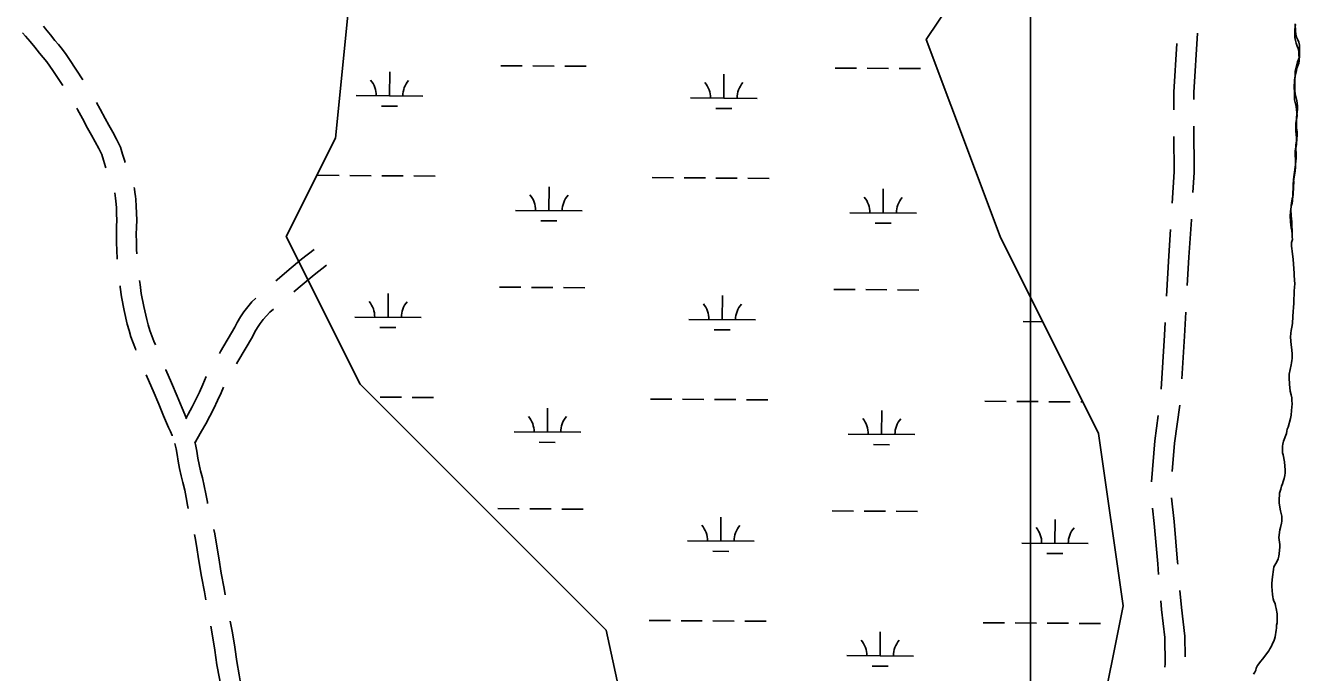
# Model space of a CAD drawing. Extents: x 3172231 to 3210228, y 940198 to 965780.
# Drawn here: x 3193528 to 3195441, y 956176 to 957148 of the extents above; entities that cross this region are included whole.
import ezdxf

# ---------------------------------------------------------------- set-up
doc = ezdxf.new("R2010")
doc.units = 0
for name, color, linetype in [('V-ROAD-CNTR', 7, 'Continuous'), ('V-SITE-VEGE', 7, 'Continuous'), ('V-TOPO-SHOR', 7, 'Continuous'), ('V-WETL-SWMP', 7, 'Continuous')]:
    doc.layers.add(name, color=color, linetype=linetype)

msp = doc.modelspace()

# ---------------------------------------------------------------- linework, layer by layer
at = {"layer": 'V-ROAD-CNTR'}
for points in [[(3193522.88, 957137.374), (3193527.724, 957132.035), (3193534.663, 957123.942), (3193541.376, 957115.657), (3193548.342, 957106.557), (3193554.309, 957099.919), (3193559.397, 957093.732), (3193564.206, 957087.326), (3193568.805, 957080.604), (3193583.435, 957058.014)], [(3193554.404, 957147.007), (3193557.709, 957143.152), (3193564.946, 957134.221), (3193571.444, 957125.733), (3193577.061, 957119.485), (3193582.991, 957112.274), (3193588.594, 957104.81), (3193593.779, 957097.23), (3193613.611, 957066.61)], [(3195287.64, 957136.849), (3195281.813, 957047.325), (3195281.857, 957037.039)], [(3195256.563, 957121.283), (3195251.809, 957048.237), (3195251.924, 957021.438)], [(3193604.497, 957024.015), (3193605.7, 957021.972), (3193613.24, 957008.295), (3193620.671, 956993.874), (3193626.699, 956983.574), (3193632.213, 956973.637), (3193637.497, 956963.577), (3193642.019, 956954.463), (3193644.482, 956945.902), (3193647.819, 956935.86), (3193648.336, 956934.494)], [(3193634.237, 957032.348), (3193639.716, 957022.411), (3193646.969, 957008.332), (3193652.765, 956998.43), (3193658.613, 956987.891), (3193664.217, 956977.221), (3193670.099, 956965.367), (3193673.144, 956954.784), (3193676.095, 956945.902), (3193677.38, 956942.506)], [(3195282.029, 956997.039), (3195282.327, 956927.542), (3195280.578, 956897.09)], [(3195252.095, 956981.438), (3195252.323, 956928.338), (3195249.635, 956881.516)], [(3193661.621, 956896.852), (3193662.266, 956892.97), (3193662.754, 956888.932), (3193663.092, 956884.464), (3193663.955, 956874.719), (3193664.413, 956865.332), (3193664.5, 956855.932), (3193664.206, 956846.173), (3193663.969, 956834.299), (3193664.064, 956822.287), (3193664.497, 956810.285), (3193665.261, 956798.339), (3193665.374, 956797.041)], [(3193690.601, 956904.836), (3193691.082, 956902.572), (3193691.97, 956897.23), (3193692.618, 956891.864), (3193692.992, 956886.92), (3193693.891, 956876.775), (3193694.407, 956866.202), (3193694.504, 956855.618), (3193694.196, 956845.421), (3193693.971, 956834.119), (3193694.06, 956822.947), (3193694.463, 956811.783), (3193694.89, 956805.094)], [(3195278.285, 956857.156), (3195278.237, 956856.316), (3195274.195, 956800.335), (3195271.947, 956757.362)], [(3195247.096, 956841.598), (3195244.251, 956802.199), (3195241.091, 956741.783)], [(3193903.682, 956764.604), (3193905.302, 956766.043), (3193923.617, 956781.692), (3193942.224, 956796.986), (3193961.004, 956811.832)], [(3193930.442, 956748.064), (3193942.887, 956758.698), (3193961.052, 956773.628), (3193979.608, 956788.298)], [(3193669.562, 956757.266), (3193669.811, 956755.258), (3193671.883, 956740.754), (3193675.869, 956720.041), (3193680.377, 956699.359), (3193683.033, 956689.869), (3193685.92, 956680.657), (3193689.086, 956671.54), (3193692.616, 956662.295), (3193693.451, 956660.468)], [(3193698.795, 956765.292), (3193699.549, 956759.228), (3193701.479, 956745.712), (3193705.259, 956726.071), (3193709.503, 956706.603), (3193711.799, 956698.399), (3193714.41, 956690.065), (3193717.276, 956681.814), (3193720.3, 956673.893), (3193722.729, 956668.578)], [(3193818.739, 956655.412), (3193820.597, 956658.669), (3193841.972, 956694.79), (3193845.555, 956702.182), (3193850.217, 956710.341), (3193855.441, 956718.205), (3193861.204, 956725.712), (3193867.459, 956732.81), (3193873.315, 956738.607)], [(3193844.421, 956639.887), (3193846.537, 956643.595), (3193868.424, 956680.584), (3193872.107, 956688.18), (3193875.765, 956694.581), (3193879.863, 956700.751), (3193884.382, 956706.638), (3193889.291, 956712.208), (3193894.555, 956717.42), (3193900.011, 956722.137)], [(3195269.857, 956717.417), (3195267.976, 956681.466), (3195263.91, 956617.595)], [(3195239.001, 956701.838), (3195238.026, 956683.202), (3195232.858, 956602.028)], [(3193708.9, 956623.584), (3193710.367, 956619.696), (3193719.099, 956599.32), (3193727.801, 956579.562), (3193734.866, 956561.978), (3193742.524, 956544.268), (3193745.299, 956538.074), (3193747.668, 956532.141), (3193747.889, 956531.513)], [(3193737.941, 956631.595), (3193738.201, 956630.906), (3193746.615, 956611.276), (3193755.455, 956591.204), (3193762.558, 956573.526), (3193769.275, 956557.989)], [(3193768.163, 956557.345), (3193771.942, 956564.181), (3193777.728, 956575.146), (3193783.298, 956586.224), (3193788.65, 956597.406), (3193793.782, 956608.689), (3193798.968, 956620.698)], [(3193781.607, 956520.793), (3193785.558, 956527.329), (3193792.056, 956538.559), (3193798.338, 956549.921), (3193804.398, 956561.406), (3193810.232, 956573.008), (3193815.836, 956584.718), (3193821.21, 956596.529), (3193824.891, 956605.055)], [(3195228.474, 956562.293), (3195223.28, 956524.184), (3195218.199, 956462.855)], [(3195260.855, 956577.727), (3195253.112, 956520.918), (3195249.59, 956478.398)], [(3193751.551, 956520.42), (3193753.696, 956511.984), (3193755.309, 956503.845), (3193756.776, 956493.537), (3193758.802, 956482.585), (3193761.279, 956471.728), (3193764.044, 956461.565), (3193766.652, 956450.296), (3193768.984, 956438.871), (3193771.013, 956427.391), (3193771.738, 956422.555)], [(3193781.963, 956522.554), (3193782.968, 956518.602), (3193784.895, 956508.877), (3193786.388, 956498.381), (3193788.188, 956488.653), (3193790.389, 956479.006), (3193793.142, 956468.889), (3193795.968, 956456.68), (3193798.458, 956444.483), (3193800.623, 956432.227), (3193800.961, 956429.977)], [(3195248.19, 956438.565), (3195252.263, 956403.215), (3195257.598, 956342.123), (3195257.85, 956339.042)], [(3195219.777, 956423.07), (3195222.413, 956400.193), (3195227.704, 956339.593), (3195229.023, 956323.507)], [(3193810.31, 956391.142), (3193811.737, 956384.716), (3193814.084, 956371.981), (3193817.685, 956348.608), (3193821.518, 956325.584), (3193825.627, 956302.607), (3193827.531, 956292.651)], [(3193781.22, 956383.751), (3193782.333, 956378.744), (3193784.5, 956366.977), (3193788.063, 956343.86), (3193791.954, 956320.48), (3193796.127, 956297.149), (3193798.402, 956285.252)], [(3195261.118, 956299.177), (3195263.178, 956274.037), (3195268.524, 956230.869), (3195268.916, 956199.602)], [(3195232.291, 956283.641), (3195233.33, 956270.967), (3195238.548, 956228.831), (3195239.046, 956189.053), (3195238.497, 956184.047)], [(3193805.926, 956245.967), (3193808.574, 956231.051), (3193811.991, 956209.593), (3193815.092, 956187.592), (3193818.952, 956167.335), (3193822.14, 956147.538), (3193822.17, 956147.311)], [(3193835.081, 956253.371), (3193838.158, 956236.031), (3193841.659, 956214.047), (3193844.698, 956192.496), (3193848.502, 956172.529), (3193851.369, 956154.722)]]:
    msp.add_lwpolyline(points, dxfattribs=at)
at = {"layer": 'V-SITE-VEGE'}
for p, q in [((3195036.827, 958708.921), (3195036.827, 951977.879)), ((3195434.433, 957139.502), (3195434.292, 957150.807)), ((3195435.15, 957135.077), (3195434.433, 957139.502)), ((3195436.314, 957130.878), (3195435.15, 957135.077)), ((3195437.919, 957126.465), (3195436.314, 957130.878)), ((3195439.517, 957122.936), (3195437.919, 957126.465)), ((3195440.459, 957118.515), (3195439.517, 957122.936)), ((3195440.637, 957104.105), (3195440.459, 957118.515)), ((3195437.442, 957093.422), (3195440.457, 957100.777)), ((3195440.457, 957100.777), (3195440.637, 957104.105)), ((3195433.895, 957075.64), (3195434.29, 957079.414)), ((3195434.29, 957079.414), (3195436.828, 957089.423)), ((3195436.828, 957089.423), (3195437.442, 957093.422)), ((3195433.373, 957064.105), (3195433.895, 957075.64)), ((3195433.67, 957057.9), (3195433.373, 957064.105)), ((3195433.77, 957049.919), (3195433.67, 957057.9)), ((3195434.042, 957045.71), (3195433.77, 957049.919)), ((3195436.383, 957035.761), (3195434.042, 957045.71)), ((3195436.029, 957010.702), (3195437.665, 957021.808)), ((3195437.602, 957026.908), (3195436.383, 957035.761)), ((3195437.665, 957021.808), (3195437.602, 957026.908)), ((3195435.873, 957005.381), (3195436.062, 957008.043)), ((3195435.963, 956998.063), (3195435.873, 957005.381)), ((3195436.062, 957008.043), (3195436.029, 957010.702)), ((3195436.232, 956994.297), (3195435.963, 956998.063)), ((3195436.969, 956988.542), (3195436.232, 956994.297)), ((3195437.051, 956981.892), (3195436.969, 956988.542)), ((3195434.999, 956968.564), (3195435.619, 956972.119)), ((3195435.095, 956960.804), (3195434.999, 956968.564)), ((3195435.619, 956972.119), (3195436.465, 956975.677)), ((3195436.465, 956975.677), (3195436.645, 956978.784)), ((3195436.645, 956978.784), (3195437.051, 956981.892)), ((3195434.706, 956938.628), (3195435.292, 956945.065)), ((3195435.355, 956957.704), (3195435.095, 956960.804)), ((3195435.292, 956945.065), (3195435.468, 956948.615)), ((3195435.468, 956948.615), (3195435.355, 956957.704)), ((3195432.043, 956920.858), (3195434.706, 956938.628)), ((3195431.349, 956905.328), (3195431.908, 956913.762)), ((3195431.648, 956916.862), (3195432.043, 956920.858)), ((3195431.908, 956913.762), (3195431.648, 956916.862)), ((3195428.533, 956882.014), (3195429.574, 956887.57)), ((3195429.574, 956887.57), (3195430.424, 956890.462)), ((3195430.424, 956890.462), (3195431.042, 956894.238)), ((3195430.993, 956898.23), (3195431.39, 956902.002)), ((3195431.042, 956894.238), (3195430.993, 956898.23)), ((3195431.39, 956902.002), (3195431.349, 956905.328)), ((3195427.56, 956871.137), (3195427.927, 956877.348)), ((3195427.884, 956862.936), (3195427.56, 956871.137)), ((3195427.927, 956877.348), (3195428.533, 956882.014)), ((3195428.396, 956857.401), (3195427.884, 956862.936)), ((3195429.107, 956853.641), (3195428.396, 956857.401)), ((3195429.352, 956833.91), (3195429.107, 956853.641)), ((3195429.615, 956830.586), (3195429.352, 956833.91)), ((3195430.329, 956826.605), (3195429.615, 956830.586)), ((3195428.609, 956822.372), (3195430.329, 956826.605)), ((3195428.683, 956816.607), (3195428.609, 956822.372)), ((3195429.166, 956813.066), (3195428.683, 956816.607)), ((3195429.438, 956809.078), (3195429.166, 956813.066)), ((3195430.161, 956804.431), (3195429.438, 956809.078)), ((3195430.919, 956797.124), (3195430.161, 956804.431)), ((3195432.51, 956775.858), (3195430.919, 956797.124)), ((3195432.551, 956772.534), (3195432.51, 956775.858)), ((3195433.377, 956759.684), (3195432.551, 956772.534)), ((3195432.623, 956748.81), (3195433.207, 956755.468)), ((3195433.207, 956755.468), (3195433.377, 956759.684)), ((3195431.896, 956735.942), (3195432.668, 956745.262)), ((3195431.945, 956731.95), (3195431.896, 956735.942)), ((3195432.668, 956745.262), (3195432.623, 956748.81)), ((3195430.114, 956700.888), (3195431.21, 956719.746)), ((3195431.21, 956719.746), (3195431.607, 956723.521)), ((3195431.607, 956723.521), (3195431.945, 956731.95)), ((3195428.029, 956690.218), (3195429.713, 956697.556)), ((3195429.713, 956697.556), (3195430.114, 956700.888)), ((3195427.272, 956679.79), (3195427.634, 956686.223)), ((3195428.076, 956668.491), (3195427.272, 956679.79)), ((3195427.634, 956686.223), (3195428.029, 956690.218)), ((3195428.785, 956664.952), (3195428.076, 956668.491)), ((3195429.789, 956655.652), (3195428.785, 956664.952)), ((3195425.076, 956624.332), (3195428.007, 956638.336)), ((3195428.007, 956638.336), (3195428.414, 956641.445)), ((3195428.414, 956641.445), (3195429.256, 956644.781)), ((3195429.256, 956644.781), (3195429.66, 956648.114)), ((3195429.66, 956648.114), (3195429.834, 956651.884)), ((3195429.834, 956651.884), (3195429.789, 956655.652)), ((3195425.142, 956619.011), (3195425.076, 956624.332)), ((3195425.705, 956609.484), (3195425.142, 956619.011)), ((3195426.723, 956598.855), (3195425.705, 956609.484)), ((3195427.902, 956593.104), (3195426.723, 956598.855)), ((3195429.064, 956588.906), (3195427.902, 956593.104)), ((3195429.115, 956584.693), (3195429.064, 956588.906)), ((3195429.617, 956580.044), (3195429.115, 956584.693)), ((3195427.233, 956557.621), (3195428.056, 956562.954)), ((3195428.056, 956562.954), (3195428.414, 956569.831)), ((3195428.414, 956569.831), (3195429.617, 956580.044)), ((3195422.334, 956541.595), (3195423.624, 956544.716)), ((3195423.624, 956544.716), (3195427.233, 956557.621)), ((3195415.735, 956519.343), (3195416.79, 956523.79)), ((3195416.79, 956523.79), (3195420.859, 956535.148)), ((3195420.859, 956535.148), (3195421.482, 956538.705)), ((3195421.482, 956538.705), (3195422.334, 956541.595)), ((3195415.156, 956512.46), (3195415.33, 956516.235)), ((3195415.233, 956506.255), (3195415.156, 956512.46)), ((3195415.936, 956503.16), (3195415.233, 956506.255)), ((3195415.33, 956516.235), (3195415.735, 956519.343)), ((3195417.841, 956492.543), (3195415.936, 956503.16)), ((3195418.879, 956480.36), (3195417.841, 956492.543)), ((3195415.987, 956463.251), (3195417.705, 956467.484)), ((3195417.705, 956467.484), (3195418.762, 956471.932)), ((3195418.762, 956471.932), (3195418.928, 956476.147)), ((3195418.928, 956476.147), (3195418.879, 956480.36)), ((3195410.443, 956445.445), (3195412.583, 956451.68)), ((3195412.583, 956451.68), (3195413.638, 956455.905)), ((3195413.638, 956455.905), (3195414.924, 956459.468)), ((3195414.924, 956459.468), (3195415.987, 956463.251)), ((3195409.921, 956433.909), (3195410.091, 956438.124)), ((3195410.185, 956430.364), (3195409.921, 956433.909)), ((3195410.091, 956438.124), (3195410.488, 956441.675)), ((3195411.881, 956418.856), (3195410.185, 956430.364)), ((3195410.488, 956441.675), (3195410.443, 956445.445)), ((3195414.193, 956411.125), (3195411.881, 956418.856)), ((3195414.011, 956408.018), (3195414.193, 956411.125)), ((3195409.712, 956379.141), (3195411.123, 956390.467)), ((3195411.123, 956390.467), (3195412.192, 956393.807)), ((3195412.192, 956393.807), (3195413.661, 956400.476)), ((3195413.661, 956400.476), (3195414.066, 956403.584)), ((3195414.066, 956403.584), (3195414.011, 956408.018)), ((3195410.949, 956368.736), (3195409.712, 956379.141)), ((3195409.399, 956350.758), (3195410.019, 956354.314)), ((3195410.019, 956354.314), (3195411, 956364.746)), ((3195411, 956364.746), (3195410.949, 956368.736)), ((3195401.438, 956331.149), (3195402.282, 956334.706)), ((3195402.282, 956334.706), (3195406.62, 956342.519)), ((3195406.62, 956342.519), (3195408.34, 956346.754)), ((3195408.34, 956346.754), (3195409.399, 956350.758)), ((3195399.038, 956310.275), (3195400.248, 956319.825)), ((3195400.248, 956319.825), (3195401.438, 956331.149)), ((3195398.878, 956305.176), (3195399.038, 956310.275)), ((3195399.91, 956293.437), (3195398.878, 956305.176)), ((3195400.398, 956289.896), (3195399.91, 956293.437)), ((3195401.102, 956286.799), (3195400.398, 956289.896)), ((3195402.253, 956283.266), (3195401.102, 956286.799)), ((3195403.851, 956279.74), (3195402.253, 956283.266)), ((3195404.778, 956276.424), (3195403.851, 956279.74)), ((3195405.714, 956272.445), (3195404.778, 956276.424)), ((3195407.146, 956264.259), (3195405.714, 956272.445)), ((3195406.869, 956250.732), (3195407.228, 956257.609)), ((3195407.228, 956257.609), (3195407.146, 956264.259)), ((3195404.246, 956229.857), (3195405.678, 956239.63)), ((3195405.678, 956239.63), (3195406.304, 956242.743)), ((3195406.247, 956247.398), (3195406.869, 956250.732)), ((3195406.304, 956242.743), (3195406.247, 956247.398)), ((3195398.438, 956215.594), (3195400.16, 956219.606)), ((3195400.16, 956219.606), (3195402.112, 956223.399)), ((3195402.112, 956223.399), (3195403.181, 956226.295)), ((3195403.181, 956226.295), (3195404.246, 956229.857)), ((3195384.931, 956196.138), (3195387.119, 956198.604)), ((3195387.119, 956198.604), (3195389.513, 956202.182)), ((3195389.513, 956202.182), (3195394.309, 956208.67)), ((3195394.309, 956208.67), (3195396.269, 956211.576)), ((3195396.269, 956211.576), (3195398.438, 956215.594)), ((3195373.422, 956176.705), (3195374.935, 956179.828)), ((3195374.935, 956179.828), (3195375.783, 956182.943)), ((3195375.783, 956182.943), (3195377.511, 956186.513)), ((3195377.511, 956186.513), (3195382.752, 956193.007)), ((3195382.752, 956193.007), (3195384.931, 956196.138)), ((3195371.683, 956173.801), (3195373.422, 956176.705))]:
    msp.add_line(p, q, dxfattribs=at)
msp.add_lwpolyline([(3195036.827, 951977.879), (3195036.827, 958708.921)], dxfattribs=at)
at = {"layer": 'V-TOPO-SHOR'}
for points in [[(3195429.258, 956841.447), (3195428.337, 956844.318), (3195427.624, 956848.078), (3195427.112, 956853.616), (3195426.788, 956861.814), (3195427.155, 956868.028), (3195427.763, 956872.691), (3195428.801, 956878.247), (3195429.653, 956881.139), (3195430.272, 956884.918), (3195430.223, 956888.907), (3195430.618, 956892.682), (3195430.577, 956896.005), (3195431.138, 956904.439), (3195430.878, 956907.54), (3195431.271, 956911.535), (3195433.934, 956929.306), (3195434.52, 956935.743), (3195434.698, 956939.292), (3195434.585, 956948.381), (3195434.325, 956951.484), (3195434.229, 956959.242), (3195434.849, 956962.797), (3195435.693, 956966.354), (3195435.875, 956969.461), (3195436.281, 956972.57), (3195436.199, 956979.222), (3195435.462, 956984.977), (3195435.193, 956988.741), (3195435.101, 956996.058), (3195435.292, 956998.721), (3195435.259, 957001.381), (3195436.893, 957012.488), (3195436.832, 957017.585), (3195435.613, 957026.441), (3195433.272, 957036.388), (3195432.998, 957040.596), (3195432.9, 957048.577), (3195432.601, 957054.783), (3195433.123, 957066.317), (3195433.52, 957070.094), (3195436.056, 957080.1), (3195436.672, 957084.1), (3195439.685, 957091.454), (3195439.865, 957094.782), (3195439.687, 957109.192), (3195438.745, 957113.614), (3195437.149, 957117.142), (3195435.541, 957121.558), (3195434.382, 957125.754), (3195433.661, 957130.18), (3195433.522, 957141.487), (3195433.903, 957146.369), (3195434.526, 957149.925)], [(3195404.246, 956229.857), (3195405.678, 956239.63), (3195406.304, 956242.743), (3195406.247, 956247.398), (3195406.869, 956250.732), (3195407.228, 956257.609), (3195407.146, 956264.259), (3195405.714, 956272.445), (3195404.778, 956276.424), (3195403.851, 956279.74), (3195402.253, 956283.266), (3195401.102, 956286.799), (3195400.398, 956289.896), (3195399.91, 956293.437), (3195398.878, 956305.176), (3195399.038, 956310.275), (3195400.248, 956319.825), (3195401.438, 956331.149), (3195402.282, 956334.706), (3195406.62, 956342.519), (3195408.34, 956346.754), (3195409.399, 956350.758), (3195410.019, 956354.314), (3195411, 956364.746), (3195410.949, 956368.736), (3195409.712, 956379.141), (3195411.123, 956390.467), (3195412.192, 956393.805), (3195413.661, 956400.476), (3195414.066, 956403.584), (3195414.011, 956408.018), (3195414.193, 956411.125), (3195411.881, 956418.856), (3195410.185, 956430.364), (3195409.921, 956433.909), (3195410.091, 956438.124), (3195410.49, 956441.675), (3195410.443, 956445.445), (3195412.583, 956451.68), (3195413.638, 956455.905), (3195414.924, 956459.468), (3195415.987, 956463.251), (3195417.707, 956467.484), (3195418.762, 956471.932), (3195418.93, 956476.147), (3195418.879, 956480.36), (3195417.841, 956492.541), (3195415.936, 956503.16), (3195415.231, 956506.255), (3195415.156, 956512.462), (3195415.33, 956516.235), (3195415.735, 956519.343), (3195416.79, 956523.79), (3195420.859, 956535.148), (3195421.482, 956538.703), (3195422.334, 956541.597), (3195423.624, 956544.716), (3195427.233, 956557.621), (3195428.054, 956562.954), (3195428.412, 956569.831), (3195429.617, 956580.044), (3195429.115, 956584.693), (3195429.064, 956588.906), (3195427.902, 956593.104), (3195426.723, 956598.855), (3195425.705, 956609.484), (3195425.142, 956619.011), (3195425.076, 956624.332), (3195428.007, 956638.336), (3195428.412, 956641.445), (3195429.256, 956644.781), (3195429.66, 956648.114), (3195429.834, 956651.884), (3195429.789, 956655.652), (3195428.785, 956664.952), (3195428.076, 956668.491), (3195427.272, 956679.79), (3195427.634, 956686.223), (3195428.029, 956690.218), (3195429.713, 956697.556), (3195430.114, 956700.888), (3195431.21, 956719.746), (3195431.607, 956723.521), (3195431.945, 956731.95), (3195431.896, 956735.942), (3195432.668, 956745.262), (3195432.623, 956748.81), (3195433.207, 956755.47), (3195433.377, 956759.684), (3195432.551, 956772.534), (3195432.51, 956775.858), (3195430.917, 956797.124), (3195430.161, 956804.431), (3195429.438, 956809.078), (3195429.166, 956813.066), (3195428.681, 956816.607), (3195428.609, 956822.372), (3195430.329, 956826.605), (3195429.615, 956830.586), (3195429.352, 956833.91), (3195429.258, 956841.447)], [(3195371.683, 956173.801), (3195373.422, 956176.705), (3195374.935, 956179.828), (3195375.783, 956182.943), (3195377.511, 956186.513), (3195382.752, 956193.007), (3195384.931, 956196.138), (3195387.119, 956198.604), (3195389.513, 956202.182), (3195394.309, 956208.67), (3195396.269, 956211.576), (3195398.438, 956215.594), (3195400.16, 956219.606), (3195402.11, 956223.399), (3195403.181, 956226.295), (3195404.246, 956229.857)]]:
    msp.add_lwpolyline(points, dxfattribs=at)
at = {"layer": 'V-WETL-SWMP'}
for p, q in [((3194074.171, 957042.46), (3194074.416, 957078.459)), ((3194241.547, 957087.751), (3194273.546, 957087.533)), ((3194289.546, 957087.425), (3194321.545, 957087.207)), ((3194337.545, 957087.098), (3194369.544, 957086.88)), ((3194743.443, 957084.335), (3194775.443, 957084.117)), ((3194791.442, 957084.008), (3194823.441, 957083.79)), ((3194839.441, 957083.681), (3194871.44, 957083.463)), ((3194576.067, 957039.043), (3194576.312, 957075.042)), ((3194024.172, 957042.8), (3194124.17, 957042.119)), ((3194062.066, 957027.111), (3194086.065, 957026.947)), ((3194526.068, 957039.383), (3194626.066, 957038.703)), ((3194563.962, 957023.694), (3194587.962, 957023.531)), ((3193966.512, 956923.119), (3193998.511, 956922.901)), ((3194014.511, 956922.792), (3194046.51, 956922.574)), ((3194062.51, 956922.465), (3194094.509, 956922.247)), ((3194110.509, 956922.138), (3194142.508, 956921.921)), ((3194313.474, 956870.014), (3194313.72, 956906.013)), ((3194468.408, 956919.702), (3194500.408, 956919.484)), ((3194516.407, 956919.375), (3194548.406, 956919.158)), ((3194564.406, 956919.049), (3194596.405, 956918.831)), ((3194612.405, 956918.722), (3194644.404, 956918.504)), ((3194815.371, 956866.597), (3194815.616, 956902.596)), ((3194263.476, 956870.354), (3194363.473, 956869.673)), ((3194301.37, 956854.665), (3194325.369, 956854.501)), ((3194765.372, 956866.937), (3194865.37, 956866.257)), ((3194803.266, 956851.248), (3194827.266, 956851.085)), ((3194239.282, 956755.084), (3194271.282, 956754.866)), ((3194287.281, 956754.757), (3194319.281, 956754.539)), ((3194335.28, 956754.431), (3194367.279, 956754.213)), ((3194071.906, 956709.792), (3194072.151, 956745.791)), ((3194573.803, 956706.376), (3194574.048, 956742.375)), ((3194741.179, 956751.667), (3194773.178, 956751.45)), ((3194789.178, 956751.341), (3194821.177, 956751.123)), ((3194837.177, 956751.014), (3194869.176, 956750.796)), ((3194021.907, 956710.133), (3194121.905, 956709.452)), ((3194523.804, 956706.716), (3194623.801, 956706.035)), ((3195025.7, 956703.3), (3195055.039, 956703.1)), ((3194059.801, 956694.443), (3194083.801, 956694.28)), ((3194561.698, 956691.027), (3194585.697, 956690.863)), ((3194060.245, 956589.798), (3194092.244, 956589.58)), ((3194108.244, 956589.471), (3194140.243, 956589.253)), ((3194466.144, 956587.035), (3194498.143, 956586.817)), ((3194514.143, 956586.708), (3194546.142, 956586.49)), ((3194562.142, 956586.381), (3194594.141, 956586.164)), ((3194610.14, 956586.055), (3194642.14, 956585.837)), ((3194968.04, 956583.618), (3195000.039, 956583.401)), ((3195016.039, 956583.292), (3195048.038, 956583.074)), ((3195064.038, 956582.965), (3195096.037, 956582.747)), ((3195112.037, 956582.638), (3195115.256, 956582.616)), ((3194311.21, 956537.346), (3194311.455, 956573.345)), ((3194813.106, 956533.93), (3194813.351, 956569.929)), ((3194261.211, 956537.687), (3194361.209, 956537.006)), ((3194763.107, 956534.27), (3194863.105, 956533.589)), ((3194299.105, 956521.997), (3194323.105, 956521.834)), ((3194801.002, 956518.581), (3194825.001, 956518.418)), ((3194237.018, 956422.417), (3194269.017, 956422.199)), ((3194285.017, 956422.09), (3194317.016, 956421.872)), ((3194333.016, 956421.763), (3194365.015, 956421.545)), ((3194571.538, 956373.708), (3194571.783, 956409.708)), ((3194738.914, 956419), (3194770.914, 956418.782)), ((3194786.913, 956418.673), (3194818.912, 956418.456)), ((3194834.912, 956418.347), (3194866.911, 956418.129)), ((3195073.434, 956370.292), (3195073.68, 956406.291)), ((3194521.539, 956374.049), (3194621.537, 956373.368)), ((3195023.436, 956370.632), (3195123.433, 956369.952)), ((3194559.433, 956358.36), (3194583.433, 956358.196)), ((3195061.33, 956354.943), (3195085.329, 956354.78)), ((3194463.879, 956254.368), (3194495.879, 956254.15)), ((3194511.878, 956254.041), (3194543.877, 956253.823)), ((3194559.877, 956253.714), (3194591.876, 956253.496)), ((3194607.876, 956253.387), (3194639.875, 956253.17)), ((3194810.842, 956201.263), (3194811.087, 956237.262)), ((3194965.776, 956250.951), (3194997.775, 956250.733)), ((3195013.775, 956250.624), (3195045.774, 956250.407)), ((3195061.773, 956250.298), (3195093.773, 956250.08)), ((3195109.772, 956249.971), (3195141.772, 956249.753)), ((3194760.843, 956201.603), (3194860.841, 956200.922)), ((3194798.737, 956185.914), (3194822.736, 956185.75))]:
    msp.add_line(p, q, dxfattribs=at)
for points in [[(3194695.281, 954131.78), (3194658.317, 954501.57), (3194695.281, 954797.402), (3194695.281, 955130.213), (3194584.389, 955389.066), (3194399.57, 956239.584), (3194029.932, 956609.374), (3193919.041, 956831.248), (3193992.968, 956979.164), (3194029.932, 957348.954)], [(3194954.027, 957238.017), (3194880.1, 957127.08), (3194990.991, 956831.248), (3195138.847, 956535.416), (3195175.81, 956276.563), (3195138.847, 956091.668), (3195027.955, 955684.899), (3194990.991, 955500.003), (3194954.027, 955315.108), (3194954.027, 955056.255), (3195064.919, 954760.423), (3195101.883, 954575.528), (3195101.883, 954131.78)]]:
    msp.add_lwpolyline(points, dxfattribs=at)
for centre, start, end in [((3194018.932, 957043.31), 358.838165, 40.381824), ((3194129.416, 957042.558), 138.838162, 180.381821), ((3194520.829, 957039.894), 358.838165, 40.381824), ((3194631.312, 957039.142), 138.838162, 180.381821), ((3194258.236, 956870.864), 358.838165, 40.381824), ((3194368.719, 956870.112), 138.838162, 180.381821), ((3194760.132, 956867.448), 358.838165, 40.381824), ((3194870.616, 956866.696), 138.838162, 180.381821), ((3194016.668, 956710.643), 358.838165, 40.381824), ((3194127.151, 956709.891), 138.838162, 180.381821), ((3194518.564, 956707.227), 358.838165, 40.381824), ((3194629.048, 956706.475), 138.838162, 180.381821), ((3194255.972, 956538.197), 358.838165, 40.381824), ((3194366.455, 956537.445), 138.838162, 180.381821), ((3194757.868, 956534.781), 358.838165, 40.381824), ((3194868.351, 956534.029), 138.838162, 180.381821), ((3194516.3, 956374.559), 358.838165, 40.381824), ((3194626.783, 956373.807), 138.838162, 180.381821), ((3195018.196, 956371.143), 358.838165, 40.381824), ((3195128.679, 956370.391), 138.838162, 180.381821), ((3194755.603, 956202.113), 358.838165, 40.381824), ((3194866.087, 956201.361), 138.838162, 180.381821)]:
    msp.add_arc(centre, 35.246, start, end, dxfattribs=at)

doc.saveas('drawing.dxf')
